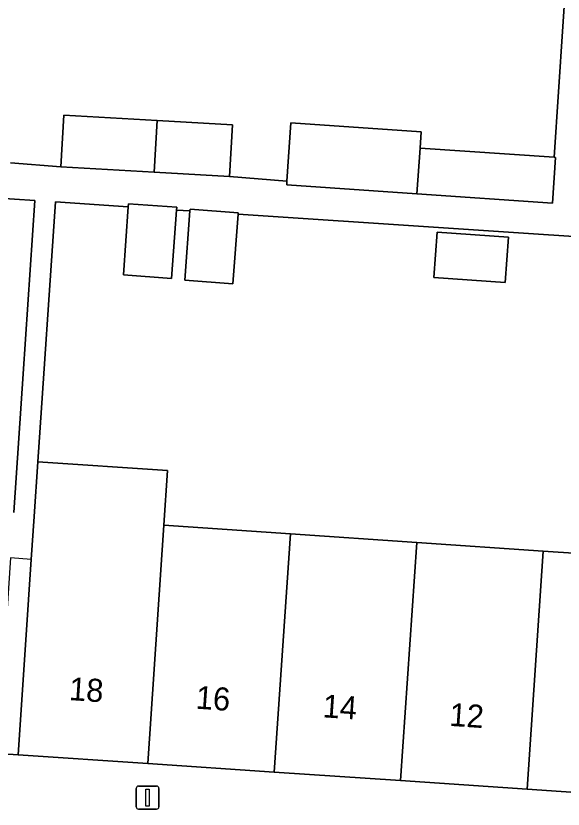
# Model space of a CAD drawing. Extents: x 159960 to 160866, y 382700 to 383354.
# Drawn here: x 160696.13 to 160719.94, y 382888.63 to 382923.12 of the extents above; entities that cross this region are included whole.
import ezdxf

# ---------------------------------------------------------------- set-up
doc = ezdxf.new("R2010")
doc.units = 0
for name, color, linetype in [('IMGEO_Erf', 7, 'Continuous'), ('IMGEO_Lichtmast', 7, 'Continuous'), ('IMGEO_Pand', 7, 'Continuous'), ('IMGEO_Pand_nummerreeks', 7, 'Continuous'), ('IMGEO_Pand_overbouw', 7, 'Continuous'), ('IMGEO_Voetpad_open', 7, 'Continuous')]:
    doc.layers.add(name, color=color, linetype=linetype)

msp = doc.modelspace()

# ---------------------------------------------------------------- linework, layer by layer
at = {"layer": 'IMGEO_Erf'}
for points in [[(160695.892, 382916.728), (160698.086, 382916.56), (160698.215, 382918.8), (160702.28, 382918.566), (160705.546, 382918.378), (160705.417, 382916.139), (160707.92, 382915.934), (160708.093, 382918.463), (160713.753, 382918.075), (160713.712, 382917.368), (160719.544, 382916.968), (160720.113, 382925.505)], [(160696.034, 382901.532), (160696.951, 382915.091), (160695.177, 382915.211)], [(160741.961, 382912.089), (160705.794, 382914.494), (160705.572, 382911.47), (160703.478, 382911.623), (160703.698, 382914.635), (160703.116, 382914.675), (160702.899, 382911.705), (160700.805, 382911.858), (160701.021, 382914.816), (160697.849, 382915.031), (160697.085, 382903.733), (160702.731, 382903.351), (160702.57, 382900.969), (160708.069, 382900.596), (160713.566, 382900.224), (160719.066, 382899.852), (160724.562, 382899.48)]]:
    msp.add_lwpolyline(points, dxfattribs=at)
msp.add_lwpolyline([(160714.316, 382911.737), (160714.451, 382913.712), (160717.557, 382913.5), (160717.421, 382911.525)], close=True, dxfattribs=at)
at = {"layer": 'IMGEO_Lichtmast'}
for p, q in [((160701.362, 382888.73), (160701.362, 382889.53)), ((160701.362, 382889.53), (160701.362, 382888.73)), ((160701.462, 382889.63), (160702.252, 382889.63)), ((160702.252, 382889.63), (160701.462, 382889.63)), ((160702.352, 382889.53), (160702.352, 382888.73)), ((160702.352, 382888.73), (160702.352, 382889.53)), ((160702.252, 382888.63), (160701.462, 382888.63)), ((160701.462, 382888.63), (160702.252, 382888.63))]:
    msp.add_line(p, q, dxfattribs=at)
msp.add_lwpolyline([(160701.782, 382889.505), (160701.932, 382889.505), (160701.932, 382888.755), (160701.782, 382888.755), (160701.782, 382889.505)], dxfattribs=at)
for centre, start, end in [((160701.462, 382889.53), 90, 180), ((160701.462, 382889.53), 90, 180), ((160702.252, 382889.53), 0, 90), ((160702.252, 382889.53), 360, 90), ((160701.462, 382888.73), 180, 270), ((160701.462, 382888.73), 180, 270), ((160702.252, 382888.73), 270, 0), ((160702.252, 382888.73), 270, 0)]:
    msp.add_arc(centre, 0.1, start, end, dxfattribs=at)
at = {"layer": 'IMGEO_Pand'}
for points in [[(160702.28, 382918.566), (160698.215, 382918.8), (160698.086, 382916.56), (160702.151, 382916.327)], [(160702.28, 382918.566), (160702.151, 382916.327), (160705.417, 382916.139), (160705.546, 382918.378)], [(160713.712, 382917.368), (160713.753, 382918.075), (160708.093, 382918.463), (160707.92, 382915.934), (160707.909, 382915.768), (160713.576, 382915.38)], [(160719.544, 382916.968), (160713.712, 382917.368), (160713.576, 382915.38), (160719.468, 382914.976), (160719.604, 382916.964)], [(160703.116, 382914.675), (160703.125, 382914.796), (160701.031, 382914.95), (160701.021, 382914.816), (160700.805, 382911.858), (160702.899, 382911.705)], [(160705.794, 382914.494), (160705.799, 382914.561), (160703.704, 382914.714), (160703.698, 382914.635), (160703.478, 382911.623), (160705.572, 382911.47)], [(160714.316, 382911.737), (160717.421, 382911.525), (160717.557, 382913.5), (160714.451, 382913.712)], [(160701.869, 382890.615), (160702.57, 382900.969), (160702.731, 382903.351), (160697.085, 382903.733), (160696.924, 382901.351), (160696.798, 382899.488), (160696.56, 382895.986), (160696.222, 382890.997)], [(160701.869, 382890.615), (160707.368, 382890.242), (160708.069, 382900.596), (160702.57, 382900.969)], [(160713.566, 382900.224), (160708.069, 382900.596), (160707.368, 382890.242), (160712.866, 382889.87)], [(160713.566, 382900.224), (160712.866, 382889.87), (160718.365, 382889.497), (160719.066, 382899.852)], [(160724.562, 382899.48), (160719.066, 382899.852), (160718.365, 382889.497), (160723.863, 382889.125)]]:
    msp.add_lwpolyline(points, close=True, dxfattribs=at)
at = {"layer": 'IMGEO_Pand_overbouw'}
msp.add_lwpolyline([(160695.9, 382899.549), (160695.661, 382896.035), (160695.323, 382891.046), (160696.222, 382890.997), (160696.56, 382895.986), (160696.798, 382899.488)], close=True, dxfattribs=at)
at = {"layer": 'IMGEO_Voetpad_open'}
for points in [[(160720.113, 382925.505), (160719.544, 382916.968), (160719.604, 382916.964), (160719.468, 382914.976), (160713.576, 382915.38), (160707.909, 382915.768), (160707.92, 382915.934), (160705.417, 382916.139), (160702.151, 382916.327), (160698.086, 382916.56), (160695.892, 382916.728)], [(160695.177, 382915.211), (160696.951, 382915.091), (160696.034, 382901.532)], [(160695.323, 382891.046), (160696.222, 382890.997), (160696.56, 382895.986), (160696.798, 382899.488), (160696.924, 382901.351), (160697.085, 382903.733), (160697.849, 382915.031), (160701.021, 382914.816), (160701.031, 382914.95), (160703.125, 382914.796), (160703.116, 382914.675), (160703.698, 382914.635), (160703.704, 382914.714), (160705.799, 382914.561), (160705.794, 382914.494), (160741.961, 382912.089)], [(160723.863, 382889.125), (160718.365, 382889.497), (160712.866, 382889.87), (160707.368, 382890.242), (160701.869, 382890.615), (160696.222, 382890.997), (160695.323, 382891.046), (160689.686, 382891.428), (160684.198, 382891.799), (160678.711, 382892.171), (160673.223, 382892.542), (160667.736, 382892.913), (160662.248, 382893.285), (160656.761, 382893.656)]]:
    msp.add_lwpolyline(points, dxfattribs=at)

# ---------------------------------------------------------------- texts
at = {"layer": 'IMGEO_Pand_nummerreeks'}
for s, p in [('18', (160698.421, 382893.374)), ('16', (160703.935, 382893)), ('14', (160709.452, 382892.626)), ('12', (160714.966, 382892.253))]:
    msp.add_text(s, height=1, rotation=356.1252, dxfattribs=at).set_placement(p)

doc.saveas('drawing.dxf')
